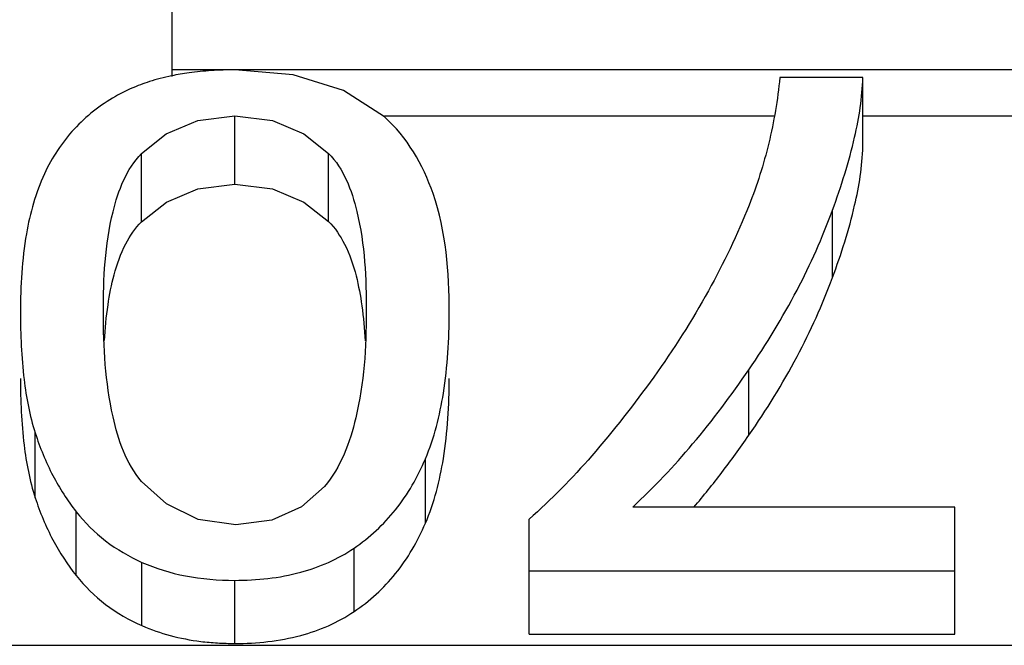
# Paper-space layout 'Sheet' of a CAD drawing. Header units: inches. Extents: x 0.2 to 10.8, y 0.2 to 8.3.
# Tile 413 of 545: x 8.08258 to 8.0974, y 4.61979 to 4.6292. Entities that reach past the tile are written whole.
import ezdxf

# ---------------------------------------------------------------- set-up
doc = ezdxf.new("R2010")
doc.units = ezdxf.units.IN
doc.header["$MEASUREMENT"] = 0
doc.layers.get('0').update_dxf_attribs({"lineweight": 5})

psp = doc.layouts.new('Sheet')

# ---------------------------------------------------------------- linework, layer by layer
at = {"color": 0, "linetype": 'ByBlock', "lineweight": -3}
for p, q in [((8.084877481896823, 4.62834304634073), (8.084877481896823, 4.629438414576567)), ((8.084877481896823, 4.628449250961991), (8.100877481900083, 4.628449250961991)), ((8.095274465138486, 4.628328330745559), (8.09402514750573, 4.628328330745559)), ((8.095274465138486, 4.627290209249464), (8.095274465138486, 4.628328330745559)), ((8.085820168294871, 4.626722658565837), (8.085820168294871, 4.627754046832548)), ((8.08807143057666, 4.627753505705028), (8.09394188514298, 4.627753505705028)), ((8.095274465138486, 4.627753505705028), (8.099853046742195, 4.627753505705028)), ((8.084415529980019, 4.626158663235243), (8.084415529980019, 4.62718336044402)), ((8.087231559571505, 4.626163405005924), (8.087231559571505, 4.627188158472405)), ((8.094817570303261, 4.625317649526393), (8.094817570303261, 4.626332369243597)), ((8.093559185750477, 4.622945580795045), (8.093559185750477, 4.623932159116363)), ((8.082815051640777, 4.622006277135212), (8.082815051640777, 4.622981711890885)), ((8.088690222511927, 4.621622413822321), (8.088690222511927, 4.622593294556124)), ((8.096658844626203, 4.621866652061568), (8.091810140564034, 4.621866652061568)), ((8.096658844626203, 4.619952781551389), (8.096658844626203, 4.621866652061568)), ((8.083431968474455, 4.620834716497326), (8.083431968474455, 4.621796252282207)), ((8.090250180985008, 4.619952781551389), (8.090250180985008, 4.621684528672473)), ((8.087614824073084, 4.620292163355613), (8.087614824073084, 4.621247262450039)), ((8.084423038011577, 4.620081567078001), (8.084423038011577, 4.621034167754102)), ((8.090250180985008, 4.620903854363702), (8.096658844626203, 4.620903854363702)), ((8.085820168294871, 4.619813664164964), (8.085820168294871, 4.620763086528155)), ((8.090250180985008, 4.619952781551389), (8.096658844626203, 4.619952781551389)), ((7.293877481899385, 4.619785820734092), (8.125877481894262, 4.619785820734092))]:
    psp.add_line(p, q, dxfattribs=at)
for points in [[(8.08807143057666, 4.62773655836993), (8.087458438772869, 4.628133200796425), (8.086700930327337, 4.628368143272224), (8.085820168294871, 4.6284437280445)], [(8.084415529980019, 4.62718336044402), (8.08478885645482, 4.627480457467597), (8.085261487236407, 4.62768264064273), (8.085820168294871, 4.627754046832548)], [(8.085820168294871, 4.627754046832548), (8.08638671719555, 4.627683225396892), (8.08685920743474, 4.627483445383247), (8.087231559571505, 4.627188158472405)], [(8.084415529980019, 4.626158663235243), (8.084789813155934, 4.626452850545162), (8.085262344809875, 4.626652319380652), (8.085820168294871, 4.626722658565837)], [(8.085820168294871, 4.626722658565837), (8.08638581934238, 4.626652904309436), (8.08685824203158, 4.626455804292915), (8.087231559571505, 4.626163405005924)], [(8.08583367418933, 4.621595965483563), (8.085266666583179, 4.621679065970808), (8.084792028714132, 4.621911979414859), (8.084417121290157, 4.622251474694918)], [(8.087168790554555, 4.622175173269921), (8.086823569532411, 4.621868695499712), (8.086379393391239, 4.621667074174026), (8.08583367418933, 4.621595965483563)]]:
    psp.add_lwpolyline(points, dxfattribs=at)
for points, knots in [([(8.084868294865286, 4.628354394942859), (8.08481114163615, 4.628342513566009), (8.084698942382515, 4.628316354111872), (8.084588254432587, 4.628284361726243), (8.084534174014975, 4.628267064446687)], [0, 0, 0, 0, 0.506929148, 1, 1, 1, 1]), ([(8.085132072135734, 4.628399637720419), (8.08508738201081, 4.628393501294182), (8.084999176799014, 4.628379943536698), (8.084911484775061, 4.628363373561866), (8.084868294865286, 4.628354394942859)], [0, 0, 0, 0, 0.5055823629, 1, 1, 1, 1]), ([(8.085820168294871, 4.6284437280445), (8.085701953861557, 4.6284437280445), (8.085471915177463, 4.628437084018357), (8.085242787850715, 4.628414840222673), (8.085132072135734, 4.628399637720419)], [0, 0, 0, 0, 0.5140450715, 1, 1, 1, 1]), ([(8.084534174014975, 4.628267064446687), (8.084444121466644, 4.628238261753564), (8.084269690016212, 4.628173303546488), (8.084103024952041, 4.628090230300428), (8.08402385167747, 4.628044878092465)], [0, 0, 0, 0, 0.5088915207, 1, 1, 1, 1]), ([(8.09402514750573, 4.628328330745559), (8.093991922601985, 4.627996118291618), (8.093882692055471, 4.627342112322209), (8.093682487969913, 4.626709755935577), (8.093561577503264, 4.626406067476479)], [0, 0, 0, 0, 0.5052945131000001, 1, 1, 1, 1]), ([(8.094817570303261, 4.626332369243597), (8.094949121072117, 4.626692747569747), (8.095157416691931, 4.627346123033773), (8.09526682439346, 4.628027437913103), (8.095274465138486, 4.628328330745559)], [0, 0, 0, 0, 0.5603599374, 1, 1, 1, 1]), ([(8.08402385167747, 4.628044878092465), (8.083794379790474, 4.62791343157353), (8.083364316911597, 4.627579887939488), (8.083067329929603, 4.627123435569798), (8.082953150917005, 4.626878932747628)], [0, 0, 0, 0, 0.4949506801, 1, 1, 1, 1]), ([(8.089048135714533, 4.62479916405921), (8.089048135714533, 4.625399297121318), (8.088969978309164, 4.626471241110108), (8.088412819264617, 4.627434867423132), (8.08807143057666, 4.62773655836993)], [0, 0, 0, 0, 0.5684560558, 1, 1, 1, 1]), ([(8.083841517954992, 4.62479916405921), (8.083841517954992, 4.62530489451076), (8.083876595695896, 4.626130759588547), (8.084187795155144, 4.626952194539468), (8.084415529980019, 4.62718336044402)], [0, 0, 0, 0, 0.6091440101, 1, 1, 1, 1]), ([(8.087231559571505, 4.627188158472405), (8.087459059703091, 4.626957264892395), (8.087766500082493, 4.626132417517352), (8.087798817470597, 4.625306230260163), (8.087798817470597, 4.62479916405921)], [0, 0, 0, 0, 0.3899650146, 1, 1, 1, 1]), ([(8.094817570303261, 4.625317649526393), (8.094949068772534, 4.625673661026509), (8.095157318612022, 4.626319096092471), (8.095266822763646, 4.626992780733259), (8.095274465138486, 4.627290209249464)], [0, 0, 0, 0, 0.5605526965, 1, 1, 1, 1]), ([(8.082953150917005, 4.626878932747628), (8.08282048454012, 4.626594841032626), (8.082632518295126, 4.625902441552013), (8.082592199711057, 4.625193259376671), (8.082592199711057, 4.62479916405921)], [0, 0, 0, 0, 0.4430827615, 1, 1, 1, 1]), ([(8.093561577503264, 4.626406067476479), (8.09338591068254, 4.625964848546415), (8.092958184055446, 4.625071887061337), (8.09242468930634, 4.624238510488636), (8.09212609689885, 4.623822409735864)], [0, 0, 0, 0, 0.4811324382, 1, 1, 1, 1]), ([(8.093559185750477, 4.623932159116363), (8.093823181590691, 4.624317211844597), (8.094295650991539, 4.625091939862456), (8.094667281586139, 4.625920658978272), (8.094817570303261, 4.626332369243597)], [0, 0, 0, 0, 0.5157865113, 1, 1, 1, 1]), ([(8.084003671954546, 4.625360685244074), (8.08404675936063, 4.62552072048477), (8.084147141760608, 4.625807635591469), (8.084319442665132, 4.626062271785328), (8.084415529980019, 4.626158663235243)], [0, 0, 0, 0, 0.5490842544, 1, 1, 1, 1]), ([(8.087231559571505, 4.626163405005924), (8.08732969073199, 4.62606497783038), (8.087504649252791, 4.625802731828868), (8.087603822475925, 4.625507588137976), (8.087646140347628, 4.625342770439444)], [0, 0, 0, 0, 0.4495784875, 1, 1, 1, 1]), ([(8.08385754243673, 4.624369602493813), (8.083868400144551, 4.624549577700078), (8.083899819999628, 4.624882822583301), (8.083963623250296, 4.625211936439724), (8.084003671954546, 4.625360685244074)], [0, 0, 0, 0, 0.5392653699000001, 1, 1, 1, 1]), ([(8.087646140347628, 4.625342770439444), (8.08768388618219, 4.625195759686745), (8.087743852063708, 4.624871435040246), (8.08777337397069, 4.624543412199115), (8.08778359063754, 4.624366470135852)], [0, 0, 0, 0, 0.461312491, 1, 1, 1, 1]), ([(8.093559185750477, 4.622945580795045), (8.093823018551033, 4.623325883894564), (8.094295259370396, 4.624091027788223), (8.094667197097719, 4.624910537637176), (8.094817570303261, 4.625317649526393)], [0, 0, 0, 0, 0.5160912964, 1, 1, 1, 1]), ([(8.082592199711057, 4.62479916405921), (8.082592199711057, 4.624460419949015), (8.082618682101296, 4.623847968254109), (8.082731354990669, 4.623241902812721), (8.082815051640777, 4.622981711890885)], [0, 0, 0, 0, 0.5534444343, 1, 1, 1, 1]), ([(8.084417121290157, 4.622251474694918), (8.084184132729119, 4.622518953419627), (8.083889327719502, 4.623396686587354), (8.083841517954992, 4.624272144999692), (8.083841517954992, 4.62479916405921)], [0, 0, 0, 0, 0.4022980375, 1, 1, 1, 1]), ([(8.087798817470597, 4.62479916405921), (8.087798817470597, 4.624266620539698), (8.087744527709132, 4.623357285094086), (8.087415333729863, 4.622463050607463), (8.087168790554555, 4.622175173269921)], [0, 0, 0, 0, 0.5842082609, 1, 1, 1, 1]), ([(8.088690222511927, 4.622593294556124), (8.088822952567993, 4.622906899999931), (8.089005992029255, 4.623641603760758), (8.089048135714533, 4.624391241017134), (8.089048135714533, 4.62479916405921)], [0, 0, 0, 0, 0.4549837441, 1, 1, 1, 1]), ([(8.091810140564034, 4.621866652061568), (8.092130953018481, 4.622162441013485), (8.092751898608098, 4.622822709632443), (8.093294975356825, 4.62354679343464), (8.093559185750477, 4.623932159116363)], [0, 0, 0, 0, 0.4829135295, 1, 1, 1, 1]), ([(8.082592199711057, 4.62380242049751), (8.082592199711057, 4.623467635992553), (8.082618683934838, 4.622862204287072), (8.082731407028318, 4.62226325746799), (8.082815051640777, 4.622006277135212)], [0, 0, 0, 0, 0.5533308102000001, 1, 1, 1, 1]), ([(8.088690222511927, 4.621622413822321), (8.088822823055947, 4.621932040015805), (8.08900597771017, 4.622658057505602), (8.089048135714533, 4.623399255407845), (8.089048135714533, 4.62380242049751)], [0, 0, 0, 0, 0.455175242, 1, 1, 1, 1]), ([(8.09212609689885, 4.623822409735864), (8.091832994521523, 4.623413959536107), (8.091250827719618, 4.622662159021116), (8.09058714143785, 4.621978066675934), (8.090250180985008, 4.621684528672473)], [0, 0, 0, 0, 0.5294051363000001, 1, 1, 1, 1]), ([(8.082815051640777, 4.622981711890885), (8.082886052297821, 4.622760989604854), (8.083056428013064, 4.622344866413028), (8.083298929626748, 4.621965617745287), (8.083431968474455, 4.621796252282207)], [0, 0, 0, 0, 0.5184371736, 1, 1, 1, 1]), ([(8.092732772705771, 4.621865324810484), (8.092877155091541, 4.622035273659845), (8.09316127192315, 4.62238904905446), (8.093427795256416, 4.622756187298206), (8.093559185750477, 4.622945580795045)], [0, 0, 0, 0, 0.4917233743, 1, 1, 1, 1]), ([(8.087614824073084, 4.621247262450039), (8.087849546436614, 4.621406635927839), (8.088282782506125, 4.621808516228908), (8.08857455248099, 4.622319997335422), (8.088690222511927, 4.622593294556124)], [0, 0, 0, 0, 0.4887576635, 1, 1, 1, 1]), ([(8.082815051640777, 4.622006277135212), (8.082886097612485, 4.621788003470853), (8.083056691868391, 4.621376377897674), (8.08329906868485, 4.621001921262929), (8.083431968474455, 4.620834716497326)], [0, 0, 0, 0, 0.5180049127, 1, 1, 1, 1]), ([(8.083431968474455, 4.621796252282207), (8.08356046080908, 4.621632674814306), (8.083862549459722, 4.621333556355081), (8.084229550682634, 4.621120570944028), (8.084423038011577, 4.621034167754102)], [0, 0, 0, 0, 0.4953637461, 1, 1, 1, 1]), ([(8.087614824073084, 4.620292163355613), (8.08784914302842, 4.620449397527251), (8.088281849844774, 4.620845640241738), (8.088574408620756, 4.62135198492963), (8.088690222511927, 4.621622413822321)], [0, 0, 0, 0, 0.4895896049, 1, 1, 1, 1]), ([(8.085820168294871, 4.620763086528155), (8.08615321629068, 4.620763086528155), (8.08678446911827, 4.620827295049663), (8.087371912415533, 4.621082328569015), (8.087614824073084, 4.621247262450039)], [0, 0, 0, 0, 0.5314634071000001, 1, 1, 1, 1]), ([(8.084423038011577, 4.621034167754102), (8.084631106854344, 4.620941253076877), (8.085092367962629, 4.620801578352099), (8.085570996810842, 4.620763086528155), (8.085820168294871, 4.620763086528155)], [0, 0, 0, 0, 0.4776758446, 1, 1, 1, 1]), ([(8.083431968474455, 4.620834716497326), (8.083560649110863, 4.620672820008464), (8.083863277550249, 4.620376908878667), (8.084229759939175, 4.620166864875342), (8.084423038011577, 4.620081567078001)], [0, 0, 0, 0, 0.4946706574, 1, 1, 1, 1]), ([(8.085820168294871, 4.619813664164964), (8.086153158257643, 4.619813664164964), (8.086783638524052, 4.6198769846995), (8.087371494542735, 4.620128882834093), (8.087614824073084, 4.620292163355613)], [0, 0, 0, 0, 0.5319112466, 1, 1, 1, 1]), ([(8.084423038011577, 4.620081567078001), (8.084559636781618, 4.620021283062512), (8.08485056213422, 4.619920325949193), (8.085152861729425, 4.619863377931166), (8.08530889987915, 4.619844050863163)], [0, 0, 0, 0, 0.4870802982, 1, 1, 1, 1]), ([(8.08530889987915, 4.619844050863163), (8.085392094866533, 4.619833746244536), (8.085562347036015, 4.619818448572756), (8.085733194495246, 4.619813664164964), (8.085820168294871, 4.619813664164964)], [0, 0, 0, 0, 0.4907992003, 1, 1, 1, 1])]:
    psp.add_open_spline(points, degree=3, knots=knots, dxfattribs=at)

doc.saveas('drawing.dxf')
